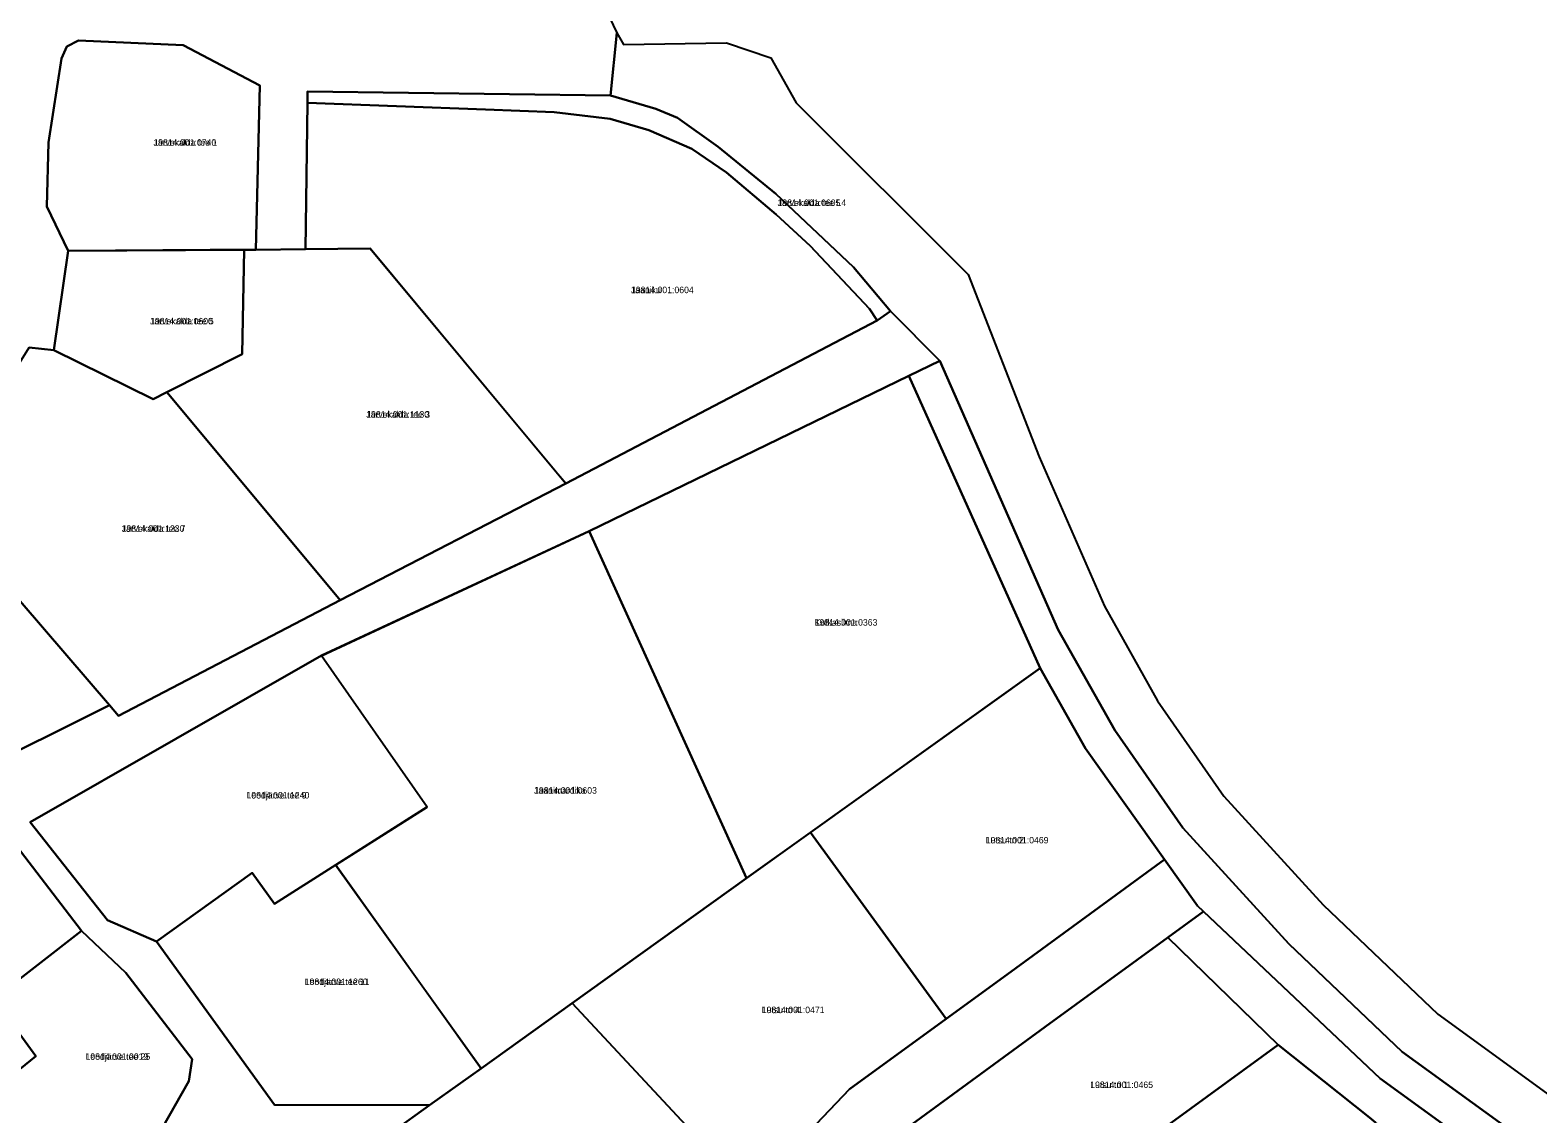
# Model space of a CAD drawing. Extents: x 516875 to 535633, y 6574491 to 6593094.
# Drawn here: x 534368.2 to 534716.2, y 6585983.3 to 6586233.4 of the extents above; entities that cross this region are included whole.
import ezdxf

# ---------------------------------------------------------------- set-up
doc = ezdxf.new("R2010")
doc.units = 0
for name, color, linetype in [('L_AADRESS', 7, 'Continuous'), ('PIIR', 7, 'Continuous'), ('TUNNUS', 7, 'Continuous')]:
    doc.layers.add(name, color=color, linetype=linetype)

msp = doc.modelspace()

# ---------------------------------------------------------------- linework, layer by layer
at = {"layer": 'PIIR'}
for points in [[(534496.79, 6586247.2), (534503.6, 6586232.86), (534502.15, 6586218.34), (534432.22, 6586219.32), (534432.16, 6586216.64), (534431.73, 6586182.85), (534420.27, 6586182.77), (534421.17, 6586220.69), (534403.49, 6586229.95), (534379.34, 6586231.06), (534376.66, 6586229.64), (534375.39, 6586226.87), (534372.43, 6586207.51), (534372.03, 6586192.73), (534376.91, 6586182.49), (534373.6, 6586159.58), (534367.97, 6586160.15)], [(534759.08, 6585943.79), (534684.93, 6585997.59), (534658.72, 6586022.54), (534634.31, 6586049.26), (534618.55, 6586071.87), (534605.53, 6586094.99), (534578.21, 6586157.11), (534566.79, 6586168.58), (534558.23, 6586178.74), (534540.34, 6586195.69), (534527.01, 6586206.5), (534517.61, 6586213.22), (534512.64, 6586215.27), (534502.15, 6586218.34), (534503.6, 6586232.86), (534505.13, 6586230.12), (534528.91, 6586230.55), (534539.12, 6586227.05), (534545.03, 6586216.67), (534584.72, 6586177.06), (534595.03, 6586150.55), (534601.09, 6586134.95), (534616.18, 6586100.44), (534628.44, 6586078.6), (534643.73, 6586056.63), (534666.66, 6586031.53), (534693.17, 6586006.32), (534768.21, 6585951.71)], [(534354.16, 6586061.57), (534386.45, 6586077.61), (534388.58, 6586075.13), (534439.72, 6586101.85), (534491.81, 6586128.81), (534563.73, 6586166.39), (534566.79, 6586168.58), (534578.21, 6586157.11), (534571.01, 6586153.62), (534497.21, 6586117.81), (534435.46, 6586089.05), (534368.2, 6586050.59), (534385.98, 6586028), (534397.32, 6586023.08), (534424.55, 6585985.33), (534460.35, 6585985.28), (534451.79, 6585979.13)], [(534754.47, 6585937.25), (534679.8, 6585991.43), (534639.06, 6586029.96), (534637.69, 6586031.26), (534630.06, 6586041.96), (534611.77, 6586067.61), (534601.31, 6586086.19), (534571.01, 6586153.62), (534578.21, 6586157.11), (534605.53, 6586094.99), (534618.55, 6586071.87), (534634.31, 6586049.26), (534658.72, 6586022.54), (534684.93, 6585997.59), (534759.08, 6585943.79)], [(534398.6, 6585979.93), (534404.81, 6585990.83), (534405.6, 6585995.91), (534390.26, 6586015.85), (534380.02, 6586025.49), (534363.18, 6586047.52)], [(534534.32, 6585964.84), (534557.32, 6585988.93), (534579.64, 6586005.2), (534593.69, 6586015.44), (534630.06, 6586041.96), (534637.69, 6586031.26), (534639.06, 6586029.96), (534630.84, 6586023.97), (534602.53, 6586003.32), (534570.6, 6585980.05)]]:
    msp.add_lwpolyline(points, dxfattribs=at)
for points in [[(534376.66, 6586229.64), (534379.34, 6586231.06), (534403.49, 6586229.95), (534421.17, 6586220.69), (534420.27, 6586182.77), (534409.72, 6586182.7), (534376.91, 6586182.49), (534372.03, 6586192.73), (534372.43, 6586207.51), (534375.39, 6586226.87)], [(534432.16, 6586216.64), (534473.26, 6586215.16), (534489.13, 6586214.48), (534502.04, 6586212.95), (534511.02, 6586210.38), (534520.9, 6586206.06), (534528.93, 6586200.6), (534540.42, 6586190.88), (534548.26, 6586183.69), (534561.92, 6586169.08), (534563.73, 6586166.39), (534491.81, 6586128.81), (534489.56, 6586131.52), (534446.63, 6586183.01), (534431.73, 6586182.85)], [(534432.22, 6586219.32), (534502.15, 6586218.34), (534512.64, 6586215.27), (534517.61, 6586213.22), (534527.01, 6586206.5), (534540.34, 6586195.69), (534558.23, 6586178.74), (534566.79, 6586168.58), (534563.73, 6586166.39), (534561.92, 6586169.08), (534548.26, 6586183.69), (534540.42, 6586190.88), (534528.93, 6586200.6), (534520.9, 6586206.06), (534511.02, 6586210.38), (534502.04, 6586212.95), (534489.13, 6586214.48), (534473.26, 6586215.16), (534432.16, 6586216.64)], [(534417.53, 6586182.75), (534417.09, 6586158.68), (534399.7, 6586149.86), (534396.57, 6586148.28), (534373.6, 6586159.58), (534376.91, 6586182.49)], [(534437.48, 6586104.53), (534399.7, 6586149.86), (534417.09, 6586158.68), (534417.53, 6586182.75), (534420.27, 6586182.77), (534431.73, 6586182.85), (534446.65, 6586183.02), (534489.57, 6586131.5), (534491.81, 6586128.81), (534439.72, 6586101.85)], [(534386.45, 6586077.61), (534346.08, 6586124.53), (534353.03, 6586135.84), (534357.94, 6586144.22), (534367.97, 6586160.15), (534373.6, 6586159.58), (534396.57, 6586148.28), (534399.7, 6586149.86), (534437.48, 6586104.53), (534439.72, 6586101.85), (534388.58, 6586075.13)], [(534571.01, 6586153.62), (534601.31, 6586086.19), (534533.55, 6586037.64), (534497.21, 6586117.81)], [(534319.54, 6586095.31), (534308.82, 6586121.72), (534333.46, 6586128.67), (534346.08, 6586124.53), (534386.45, 6586077.61), (534354.16, 6586061.57), (534347.42, 6586062.37), (534338.75, 6586072.61)], [(534497.21, 6586117.81), (534533.55, 6586037.64), (534493.31, 6586008.81), (534472.3, 6585993.75), (534438.69, 6586040.71), (534459.79, 6586054.1), (534435.45, 6586089.02)], [(534385.98, 6586028), (534368.2, 6586050.59), (534435.46, 6586089.05), (534459.79, 6586054.14), (534438.7, 6586040.73), (534424.58, 6586031.75), (534419.44, 6586038.93), (534397.32, 6586023.08)], [(534601.31, 6586086.19), (534611.77, 6586067.61), (534630.06, 6586041.96), (534593.69, 6586015.44), (534579.64, 6586005.2), (534548.29, 6586048.2)], [(534309.97, 6586016.74), (534363.18, 6586047.52), (534380.02, 6586025.49), (534359.76, 6586009.82), (534369.44, 6585996.55), (534356.27, 6585985.9), (534343.35, 6585975.46), (534332.05, 6585989.53)], [(534548.29, 6586048.2), (534579.64, 6586005.2), (534557.32, 6585988.93), (534534.32, 6585964.84), (534493.31, 6586008.81), (534533.55, 6586037.64)], [(534397.32, 6586023.08), (534419.44, 6586038.93), (534424.58, 6586031.75), (534438.7, 6586040.73), (534472.3, 6585993.75), (534460.35, 6585985.28), (534424.55, 6585985.33)], [(534639.06, 6586029.96), (534679.8, 6585991.43), (534754.47, 6585937.25), (534831.23, 6585884.56), (534984.48, 6585797.09), (534980.41, 6585791.85), (534973.12, 6585788.6), (534931.99, 6585812.08), (534888.64, 6585792.77), (534853.62, 6585813.31), (534835.62, 6585867.04), (534769.31, 6585910.88), (534751.62, 6585887.69), (534746.18, 6585892.01), (534741.83, 6585886.52), (534720.37, 6585901.17), (534745.33, 6585926.73), (534738, 6585931.58), (534678.75, 6585981.26), (534677.34, 6585982.44), (534656.32, 6585999.23), (534630.84, 6586023.97)], [(534356.27, 6585985.9), (534369.44, 6585996.55), (534359.76, 6586009.82), (534380.02, 6586025.49), (534390.26, 6586015.85), (534405.6, 6585995.91), (534404.81, 6585990.83), (534398.6, 6585979.93), (534375.14, 6585962.56)], [(534630.84, 6586023.97), (534656.32, 6585999.23), (534594.94, 6585954.48), (534570.6, 6585980.05), (534602.53, 6586003.32)], [(534493.31, 6586008.81), (534534.32, 6585964.84), (534487.27, 6585915.55), (534482.68, 6585920.48), (534451.84, 6585953.54), (534451.79, 6585979.13), (534460.35, 6585985.28), (534472.3, 6585993.75)], [(534656.32, 6585999.23), (534677.34, 6585982.44), (534678.75, 6585981.26), (534668.84, 6585942.79), (534664.2, 6585944.19), (534658.8, 6585944.19), (534612.1, 6585936.45), (534594.94, 6585954.48)]]:
    msp.add_lwpolyline(points, close=True, dxfattribs=at)

# ---------------------------------------------------------------- texts
at = {"layer": 'L_AADRESS'}
for s, p in [('Järvekalda tee 1', (534396.62, 6586206.77)), ('Järvekalda tee L4', (534540.71, 6586192.86)), ('Jaaniku', (534506.86, 6586172.73)), ('Järvekalda tee 5', (534395.84, 6586165.52)), ('Järvekalda tee 3', (534445.76, 6586143.99)), ('Järvekalda tee 7', (534389.28, 6586117.64)), ('Kotkasilma', (534549.26, 6586095.98)), ('Loodjärve tee 9', (534418.11, 6586056.07)), ('Jaanimardika', (534484.5, 6586057.19)), ('Lutsu tn 2', (534588.76, 6586045.7)), ('Loodjärve tee 11', (534431.56, 6586013.01)), ('Lutsu tn 4', (534537.06, 6586006.52)), ('Loodjärve tee 25', (534380.94, 6585995.74)), ('Lutsu tn 1', (534612.89, 6585989.23))]:
    msp.add_text(s, height=1.5, dxfattribs=at).set_placement(p)
at = {"layer": 'TUNNUS'}
for s, p in [('19814:001:0740', (534396.62, 6586206.77)), ('19814:001:0605', (534540.71, 6586192.86)), ('19814:001:0604', (534506.86, 6586172.73)), ('19814:001:0600', (534395.84, 6586165.52)), ('19814:001:1130', (534445.76, 6586143.99)), ('19814:001:1230', (534389.28, 6586117.64)), ('19814:001:0363', (534549.26, 6586095.98)), ('19814:001:1240', (534418.11, 6586056.07)), ('19814:001:0603', (534484.5, 6586057.19)), ('19814:001:0469', (534588.76, 6586045.7)), ('19814:001:1260', (534431.56, 6586013.01)), ('19814:001:0471', (534537.06, 6586006.52)), ('19814:001:0019', (534380.94, 6585995.74)), ('19814:001:0465', (534612.89, 6585989.23))]:
    msp.add_text(s, height=1.5, dxfattribs=at).set_placement(p)

doc.saveas('drawing.dxf')
